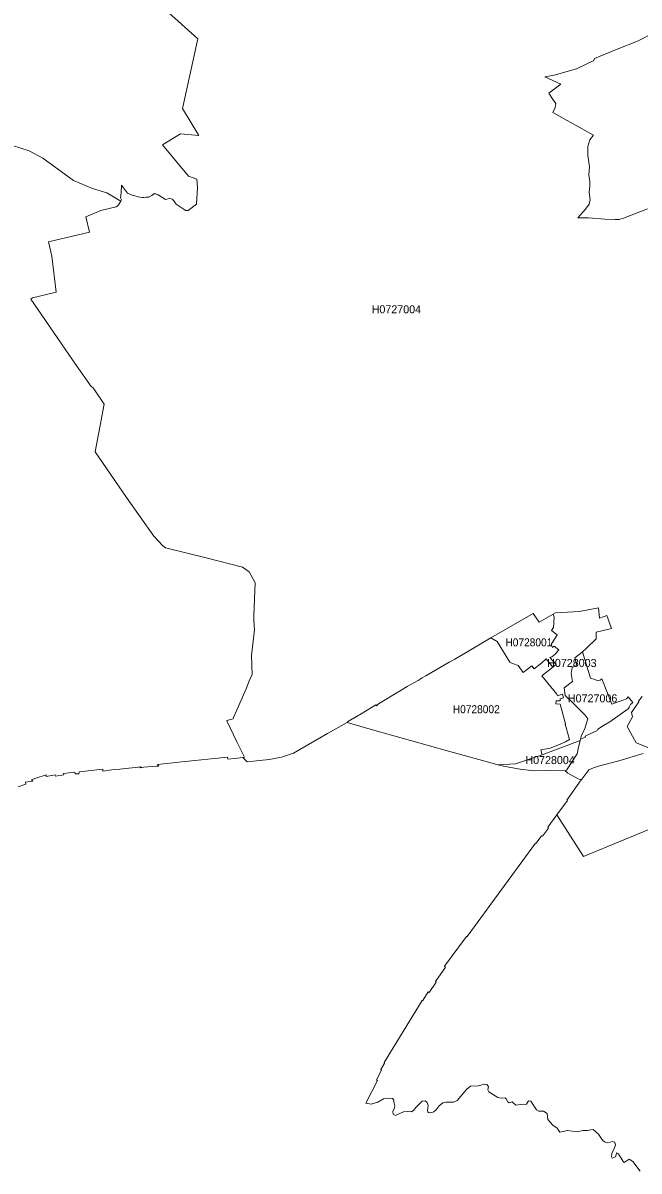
# Model space of a CAD drawing. Extents: x 369010 to 739155, y 6377141 to 6616555.
# Drawn here: x 525504 to 533199, y 6569837 to 6584182 of the extents above; entities that cross this region are included whole.
import ezdxf
from ezdxf.enums import TextEntityAlignment as Align

# ---------------------------------------------------------------- set-up
doc = ezdxf.new("R2010")
doc.units = 0
doc.header["$LTSCALE"] = 40
doc.layers.add('1', color=7, linetype='Continuous', lineweight=13)
doc.layers.add('2', color=7, linetype='Continuous')

msp = doc.modelspace()

# ---------------------------------------------------------------- linework, layer by layer
at = {"layer": '1'}
for points in [[(525161.9, 6582716.81), (525582.61, 6582586.4), (525751.43, 6582491.73), (526133.58, 6582213.02), (526373.56, 6582115.21), (526551.31, 6582058.93), (526724.92, 6581954.83), (526734.03, 6581970.89), (526721.28, 6581999.19), (526732.7, 6582060.92), (526736.84, 6582156.42), (526810.49, 6582055.96), (526868.25, 6582031.79), (526965.24, 6582005.64), (526995.03, 6582000.01), (527012.57, 6582002.17), (527038.88, 6582004.98), (527077.78, 6582006.97), (527111.87, 6582027.65), (527137.36, 6582046.03), (527165, 6582046.69), (527193.47, 6582035.27), (527283.33, 6581976.51), (527319.58, 6581985.78), (527345.73, 6581990.08), (527376.84, 6581974.36), (527415.9, 6581917.76), (527519.18, 6581852.55), (527540.53, 6581838.48), (527568.83, 6581839.15), (527672.27, 6581916.27), (527685.01, 6582125.3), (527677.9, 6582231.56), (527572.47, 6582265.98), (527245.93, 6582659.71), (527470.35, 6582798.41), (527700.57, 6582776.39), (527498.82, 6583113.86), (527687.66, 6583985.57), (527322.06, 6584312.11)], [(527322.06, 6584312.11), (527687.66, 6583985.57), (527498.82, 6583113.86), (527700.57, 6582776.39), (527470.35, 6582798.41), (527245.93, 6582659.71), (527572.47, 6582265.98), (527677.9, 6582231.56), (527685.01, 6582125.3), (527672.27, 6581916.27), (527568.83, 6581839.15), (527540.53, 6581838.48), (527519.18, 6581852.55), (527415.9, 6581917.76), (527376.84, 6581974.36), (527345.73, 6581990.08), (527319.58, 6581985.78), (527283.33, 6581976.51), (527193.47, 6582035.27), (527165, 6582046.69), (527137.36, 6582046.03), (527111.87, 6582027.65), (527077.78, 6582006.97), (527038.88, 6582004.98), (527012.57, 6582002.17), (526995.03, 6582000.01), (526965.24, 6582005.64), (526868.25, 6582031.79), (526810.49, 6582055.96), (526736.84, 6582156.42), (526732.7, 6582060.92), (526721.28, 6581999.19), (526734.03, 6581970.89), (526724.92, 6581954.83), (526690.83, 6581895.09), (526668.82, 6581884.49), (526476.34, 6581839.81), (526290.48, 6581758.05), (526337.31, 6581566.23), (525823.75, 6581445.74), (525862.81, 6581270.14), (525918.92, 6580816.83), (525624.32, 6580745.99), (525603.14, 6580730.43), (525776.59, 6580475.89), (525984.46, 6580172.02), (526169.16, 6579908.38), (526357.67, 6579638.44), (526379.68, 6579624.37), (526520.19, 6579418.81), (526404.67, 6578822.17), (526799.4, 6578254.66), (527140.83, 6577768.08), (527252.88, 6577650.07), (527284.82, 6577623.92), (527790.6, 6577498.8), (528245.24, 6577383.94), (528329.65, 6577323.87), (528403.3, 6577188.15), (528389.4, 6576779.69), (528387.74, 6576713.16), (528394.69, 6576599.95), (528357.79, 6576278.54), (528367.55, 6576035.58), (528339.08, 6575982.79), (528290.92, 6575863.79)], [(533376.86, 6584056.4), (533177.92, 6583953.46), (532925.86, 6583855.98), (532643.84, 6583740.12), (532635.73, 6583711.49), (532419.09, 6583608.05), (532139.72, 6583530.26), (532021.22, 6583507.76), (532224.29, 6583417.89), (532073.68, 6583303.03), (532126.81, 6583221.27), (532158.75, 6583176.25), (532150.64, 6583125.11), (532122.01, 6583062.55), (532631.6, 6582778.71), (532585.25, 6582721.45), (532560.1, 6582637.21), (532557.95, 6582528.14), (532580.45, 6582387.13), (532571.02, 6582281.87), (532582.61, 6582201.1), (532582.61, 6582142.18), (532575.82, 6582068.86), (532589.39, 6581970.06), (532576.48, 6581915.94), (532528.65, 6581854.54), (532436.14, 6581746.3), (532566.22, 6581747.62), (532772.6, 6581729.25), (532900.71, 6581726.44), (532949.69, 6581726.44), (533005.63, 6581742.82), (533306.69, 6581859.34)], [(533306.69, 6581859.34), (533005.63, 6581742.82), (532949.69, 6581726.44), (532900.71, 6581726.44), (532772.6, 6581729.25), (532566.22, 6581747.62), (532436.14, 6581746.3), (532528.65, 6581854.54), (532576.48, 6581915.94), (532589.39, 6581970.06), (532575.82, 6582068.86), (532582.61, 6582142.18), (532582.61, 6582201.1), (532571.02, 6582281.87), (532580.45, 6582387.13), (532557.95, 6582528.14), (532560.1, 6582637.21), (532585.25, 6582721.45), (532631.6, 6582778.71), (532122.01, 6583062.55), (532150.64, 6583125.11), (532158.75, 6583176.25), (532126.81, 6583221.27), (532073.68, 6583303.03), (532224.29, 6583417.89), (532021.22, 6583507.76), (532139.72, 6583530.26), (532419.09, 6583608.05), (532635.73, 6583711.49), (532643.84, 6583740.12), (532925.86, 6583855.98), (533177.92, 6583953.46), (533376.86, 6584056.4)], [(525444.09, 6574638.07), (525541.57, 6574671.17), (525535.78, 6574695.17), (525627.14, 6574707.91), (525611.58, 6574724.29), (525666.86, 6574746.97), (525792.97, 6574789.5), (525793.63, 6574766.83), (525907.17, 6574785.7), (525909.32, 6574770.14), (526014.08, 6574785.7), (526009.12, 6574806.22), (526152.28, 6574819.62), (526157.91, 6574799.1), (526201.1, 6574801.92), (526206.73, 6574824.59), (526503.64, 6574858.68), (526501.49, 6574833.86), (526614.2, 6574848.75), (526712.35, 6574858.68), (526979.3, 6574886.32), (526965.9, 6574873.58), (527013.23, 6574882.18), (527168.81, 6574894.1), (527199.92, 6574896.91), (527184.36, 6574918.26), (527490.38, 6574950.87), (528056.9, 6575008.8), (528061.86, 6574983.97), (528150.41, 6574993.24), (528249.38, 6575002.51), (528269.9, 6575008.8), (528175.73, 6575200.78), (528055.41, 6575454.66), (528048.96, 6575467.41), (528130.38, 6575488.09), (528131.87, 6575502.82), (528290.92, 6575863.79), (528339.08, 6575982.79), (528367.55, 6576035.58), (528357.79, 6576278.54), (528394.69, 6576599.95), (528387.74, 6576713.16), (528389.4, 6576779.69), (528403.3, 6577188.15), (528329.65, 6577323.87), (528245.24, 6577383.94), (527790.6, 6577498.8), (527284.82, 6577623.92), (527252.88, 6577650.07), (527140.83, 6577768.08), (526799.4, 6578254.66), (526404.67, 6578822.17), (526520.19, 6579418.81), (526379.68, 6579624.37), (526357.67, 6579638.44), (526169.16, 6579908.38), (525984.46, 6580172.02), (525776.59, 6580475.89), (525603.14, 6580730.43), (525624.32, 6580745.99), (525918.92, 6580816.83), (525862.81, 6581270.14), (525823.75, 6581445.74), (526337.31, 6581566.23), (526290.48, 6581758.05), (526476.34, 6581839.81), (526668.82, 6581884.49), (526690.83, 6581895.09), (526724.92, 6581954.83), (526551.31, 6582058.93), (526373.56, 6582115.21), (526133.58, 6582213.02), (525751.43, 6582491.73), (525582.61, 6582586.4), (525161.9, 6582716.81)], [(528290.92, 6575863.79), (528131.87, 6575502.82), (528130.38, 6575488.09), (528048.96, 6575467.41), (528055.41, 6575454.66), (528175.73, 6575200.78), (528269.9, 6575008.8), (528249.38, 6575002.51), (528304.82, 6574949.71), (528579.89, 6574980.49), (528731.49, 6575008.8), (528883.1, 6575060.1), (529309.6, 6575304.39), (529552.72, 6575441.75), (529559.18, 6575451.02), (529689.27, 6575527.32), (529707.47, 6575539.07), (529802.97, 6575595.18), (529910.71, 6575661.54), (529919.48, 6575649.79), (529944.8, 6575673.13), (530207.79, 6575833.5), (530302.79, 6575890.93), (530438.67, 6575966.9), (530492.13, 6576000.16), (530537.14, 6576024.33), (530826.61, 6576193.64), (530899.27, 6576234.68), (531060.47, 6576330.51), (531347.45, 6576497.34), (531876.24, 6576804.51), (531950.05, 6576694.45), (532126.97, 6576795.91), (532156.27, 6576812.79), (532457.49, 6576829.84), (532693, 6576876.01), (532707.07, 6576743.61), (532796.11, 6576777.54), (532856.02, 6576617), (532664.86, 6576569), (532662.54, 6576485.75), (532537.09, 6576364.44), (532491.58, 6576325.21), (532593.7, 6575995.2), (532647.15, 6575977.16), (532674.3, 6575966.24), (532714.18, 6575970.7), (532733.21, 6575988.91), (532861.32, 6575671.31), (533043.2, 6575739), (533063.4, 6575763), (533123.47, 6575693.49), (533094.01, 6575667.34), (533075.64, 6575632.08), (533063.23, 6575612.88), (532832.85, 6575448.7), (532753.41, 6575402.36), (532682.57, 6575359.83), (532677.77, 6575341.95), (532526.5, 6575268.8), (532531.3, 6575258.54), (532468.57, 6575231.56), (532465.26, 6575217.33), (532440.44, 6575112.07), (532428.19, 6575051.33), (532302.74, 6574859.84), (532293.47, 6574843.95), (532277.58, 6574836.34), (532300.42, 6574817.47), (532308.04, 6574810.36), (532439.11, 6574737.87), (532475.03, 6574723.8), (532482.81, 6574734.89), (532572.68, 6574849.58), (532630.27, 6574874.9), (532691.34, 6574896.25), (532948.2, 6574964.27), (533248.93, 6575055.47)], [(533238, 6575767.47), (533192.49, 6575708.88), (533197.78, 6575701.1), (533103.45, 6575568.03), (533117.02, 6575510.77), (533050.49, 6575389.62), (533164.02, 6575188.04), (533320.42, 6575126.63)], [(533320.42, 6575126.63), (533164.02, 6575188.04), (533050.49, 6575389.62), (533117.02, 6575510.77), (533103.45, 6575568.03), (533197.78, 6575701.1), (533192.49, 6575708.88), (533238, 6575767.47)], [(529552.72, 6575441.75), (529309.6, 6575304.39), (528883.1, 6575060.1), (528731.49, 6575008.8), (528579.89, 6574980.49), (528304.82, 6574949.71), (528249.38, 6575002.51), (528150.41, 6574993.24), (528061.86, 6574983.97), (528056.9, 6575008.8), (527490.38, 6574950.87), (527184.36, 6574918.26), (527199.92, 6574896.91), (527168.81, 6574894.1), (527013.23, 6574882.18), (526965.9, 6574873.58), (526979.3, 6574886.32), (526712.35, 6574858.68), (526614.2, 6574848.75), (526501.49, 6574833.86), (526503.64, 6574858.68), (526206.73, 6574824.59), (526201.1, 6574801.92), (526157.91, 6574799.1), (526152.28, 6574819.62), (526009.12, 6574806.22), (526014.08, 6574785.7), (525909.32, 6574770.14), (525907.17, 6574785.7), (525793.63, 6574766.83), (525792.97, 6574789.5), (525666.86, 6574746.97), (525611.58, 6574724.29), (525627.14, 6574707.91), (525535.78, 6574695.17), (525541.57, 6574671.17), (525444.09, 6574638.07)], [(532297.28, 6574471.57), (532475.03, 6574723.8), (532439.11, 6574737.87), (532308.04, 6574810.36), (532300.42, 6574817.47), (532277.58, 6574836.34), (532077.82, 6574840.48), (531887.32, 6574838.99), (531716.19, 6574856.53), (531505.18, 6574895.26), (531434.34, 6574914.29), (531363.5, 6574933.33), (530820.82, 6575081.62), (529870.33, 6575348.91), (529552.72, 6575441.75)], [(533248.93, 6575055.47), (532948.2, 6574964.27), (532691.34, 6574896.25), (532630.27, 6574874.9), (532572.68, 6574849.58), (532482.81, 6574734.89), (532475.03, 6574723.8), (532297.28, 6574471.57), (532304.39, 6574466.44), (532173.98, 6574287.86), (532506.31, 6573766.36), (533514.23, 6574181.77)], [(532903.85, 6570162.01), (532895.57, 6570198.09), (532865.62, 6570205.37), (532807.69, 6570188.33), (532769.13, 6570200.24), (532743.81, 6570223.08), (532692.34, 6570297.89), (532625.47, 6570356.81), (532595.35, 6570354), (532554.97, 6570343.57), (532496.54, 6570344.23), (532424.38, 6570327.85), (532306.88, 6570342.41), (532211.38, 6570322.88), (532175.14, 6570372.7), (532123, 6570408.45), (532059.12, 6570483.09), (532050.68, 6570554.75), (532003.84, 6570586.53), (531947.24, 6570585.2), (531919.93, 6570601.09), (531846.11, 6570711.15), (531820.46, 6570715.46), (531795.14, 6570671.1), (531714.54, 6570670.27), (531659.09, 6570659.68), (531612.92, 6570701.88), (531577.17, 6570690.96), (531558.3, 6570700.73), (531541.42, 6570738.46), (531525.37, 6570750.38), (531475.88, 6570746.41), (531436.99, 6570754.18), (531325.11, 6570825.68), (531310.87, 6570850.51), (531320.64, 6570892.71), (531296.47, 6570917.87), (531269, 6570922), (531189.89, 6570900.32), (531093.07, 6570899.66), (531042.59, 6570855.14), (530927.57, 6570718.6), (530880.73, 6570698.74), (530783.91, 6570699.4), (530747.99, 6570688.48), (530703.14, 6570652.07), (530664.75, 6570602.75), (530637.44, 6570577.26), (530598.54, 6570565.67), (530570.74, 6570569.98), (530560.31, 6570575.27), (530555.84, 6570587.69), (530565.44, 6570656.04), (530553.2, 6570694.44), (530526.55, 6570715.29), (530490.8, 6570710.16), (530468.13, 6570691.29), (530406.89, 6570628.24), (530386.7, 6570597.12), (530355.42, 6570578.92), (530304.11, 6570582.06), (530255.79, 6570578.25), (530156.81, 6570531.91), (530126.86, 6570547.47), (530123.05, 6570581.89), (530144.24, 6570627.24), (530150.19, 6570650.25), (530139.27, 6570686.66), (530131.82, 6570731.01), (530117.76, 6570744.75), (530076.88, 6570747.89), (530007.53, 6570740.12), (529937.85, 6570698.24), (529851.96, 6570671.6), (529786.91, 6570686.66), (529930.57, 6570967.19), (529918.99, 6570976.95), (529984.36, 6571097.44), (529975.92, 6571105.88), (530021.43, 6571184.66), (530014.32, 6571193.76), (530489.97, 6571967.33), (530499.08, 6571967.33), (530566.93, 6572075.24), (530578.68, 6572069.28), (530664.42, 6572196.72), (530655.97, 6572204.5), (530783.58, 6572383.9), (530770.67, 6572394.99), (531042.92, 6572769.2), (531051.86, 6572765.72), (531904.37, 6573934.51), (531914.14, 6573932.69), (531981.66, 6574027.03), (531991.43, 6574022.39), (532067.06, 6574122.19), (532059.94, 6574131.95), (532173.98, 6574287.86), (532304.39, 6574466.44), (532297.28, 6574471.57)], [(532173.98, 6574287.86), (532059.94, 6574131.95), (532067.06, 6574122.19), (531991.43, 6574022.39), (531981.66, 6574027.03), (531914.14, 6573932.69), (531904.37, 6573934.51), (531051.86, 6572765.72), (531042.92, 6572769.2), (530770.67, 6572394.99), (530783.58, 6572383.9), (530655.97, 6572204.5), (530664.42, 6572196.72), (530578.68, 6572069.28), (530566.93, 6572075.24), (530499.08, 6571967.33), (530489.97, 6571967.33), (530014.32, 6571193.76), (530021.43, 6571184.66), (529975.92, 6571105.88), (529984.36, 6571097.44), (529918.99, 6570976.95), (529930.57, 6570967.19), (529786.91, 6570686.66), (529851.96, 6570671.6), (529937.85, 6570698.24), (530007.53, 6570740.12), (530076.88, 6570747.89), (530117.76, 6570744.75), (530131.82, 6570731.01), (530139.27, 6570686.66), (530150.19, 6570650.25), (530144.24, 6570627.24), (530123.05, 6570581.89), (530126.86, 6570547.47), (530156.81, 6570531.91), (530255.79, 6570578.25), (530304.11, 6570582.06), (530355.42, 6570578.92), (530386.7, 6570597.12), (530406.89, 6570628.24), (530468.13, 6570691.29), (530490.8, 6570710.16), (530526.55, 6570715.29), (530553.2, 6570694.44), (530565.44, 6570656.04), (530555.84, 6570587.69), (530560.31, 6570575.27), (530570.74, 6570569.98), (530598.54, 6570565.67), (530637.44, 6570577.26), (530664.75, 6570602.75), (530703.14, 6570652.07), (530747.99, 6570688.48), (530783.91, 6570699.4), (530880.73, 6570698.74), (530927.57, 6570718.6), (531042.59, 6570855.14), (531093.07, 6570899.66), (531189.89, 6570900.32), (531269, 6570922), (531296.47, 6570917.87), (531320.64, 6570892.71), (531310.87, 6570850.51), (531325.11, 6570825.68), (531436.99, 6570754.18), (531475.88, 6570746.41), (531525.37, 6570750.38), (531541.42, 6570738.46), (531558.3, 6570700.73), (531577.17, 6570690.96), (531612.92, 6570701.88), (531659.09, 6570659.68), (531714.54, 6570670.27), (531795.14, 6570671.1), (531820.46, 6570715.46), (531846.11, 6570711.15), (531919.93, 6570601.09), (531947.24, 6570585.2), (532003.84, 6570586.53), (532050.68, 6570554.75), (532059.12, 6570483.09), (532123, 6570408.45), (532175.14, 6570372.7), (532211.38, 6570322.88), (532306.88, 6570342.41), (532424.38, 6570327.85), (532496.54, 6570344.23), (532554.97, 6570343.57), (532595.35, 6570354), (532625.47, 6570356.81), (532692.34, 6570297.89), (532743.81, 6570223.08), (532769.13, 6570200.24), (532807.69, 6570188.33), (532865.62, 6570205.37), (532895.57, 6570198.09), (532903.85, 6570162.01), (532889.62, 6570120.47), (532858.34, 6570057.25)], [(536696.87, 6571452.78), (536657.65, 6571450.79), (536226.34, 6571817.55), (535667.6, 6572294.2), (535610.83, 6572345.17), (535462.71, 6573188.91), (535386.24, 6573609.79), (535264.76, 6573658.78), (535056.89, 6573858.87), (534839.58, 6573968.6), (534378.82, 6574084.29), (534090.68, 6574119.71), (533915.24, 6574130.8), (533679.9, 6574158.27), (533621.14, 6574170.02), (533514.23, 6574181.77), (532506.31, 6573766.36), (532173.98, 6574287.86)], [(533214.83, 6569837.13), (533121.16, 6569958.11), (533076.47, 6569986.58), (533037.41, 6569961.42), (533014.74, 6569944.54), (533000.34, 6569956.29), (532941.75, 6570052.45), (532919.57, 6570063.7), (532913.12, 6570039.04), (532903.35, 6570014.22), (532864.96, 6569999.98), (532853.7, 6570013.72), (532858.34, 6570057.25), (532889.62, 6570120.47), (532903.85, 6570162.01)], [(532858.34, 6570057.25), (532853.7, 6570013.72), (532864.96, 6569999.98), (532903.35, 6570014.22), (532913.12, 6570039.04), (532919.57, 6570063.7), (532941.75, 6570052.45), (533000.34, 6569956.29), (533014.74, 6569944.54), (533037.41, 6569961.42), (533076.47, 6569986.58), (533121.16, 6569958.11), (533214.83, 6569837.13)]]:
    msp.add_lwpolyline(points, dxfattribs=at)
for points in [[(531347.45, 6576497.34), (531428.71, 6576454.64), (531584.45, 6576194.47), (531618.55, 6576179.9), (531687.56, 6576155.74), (531750.29, 6576064.21), (531862, 6576148.46), (531891.13, 6576111.71), (531986.3, 6576187.68), (532038.43, 6576235.68), (532123, 6576132.24), (532163.88, 6576166), (532086.92, 6576254.87), (532110.42, 6576262.32), (532150.97, 6576295.75), (532196.49, 6576349.21), (532140.05, 6576396.22), (532118.2, 6576378.67), (532100.99, 6576414.59), (532178.28, 6576538.88), (532106.29, 6576590.35), (532131.61, 6576626.93), (532137.4, 6576757.84), (532126.97, 6576795.91), (531950.05, 6576694.45), (531876.24, 6576804.51)], [(532126.97, 6576795.91), (532137.4, 6576757.84), (532131.61, 6576626.93), (532106.29, 6576590.35), (532178.28, 6576538.88), (532100.99, 6576414.59), (532118.2, 6576378.67), (532140.05, 6576396.22), (532196.49, 6576349.21), (532150.97, 6576295.75), (532110.42, 6576262.32), (532086.92, 6576254.87), (532163.88, 6576166), (532123, 6576132.24), (531984.31, 6576024.99), (532171.33, 6575795.77), (532180.76, 6575776.57), (532242.99, 6575794.44), (532255.74, 6575747.94), (532214.36, 6575735.69), (532216.01, 6575712.19), (532163.72, 6575713.84), (532158.75, 6575675.78), (532213.37, 6575671.47), (532281.06, 6575423.22), (532276.26, 6575421.89), (532331.21, 6575229.74), (532279.24, 6575200.95), (532165.21, 6575151.46), (532087.25, 6575122.33), (531971.73, 6575101.48), (531990.43, 6575038.59), (532465.26, 6575217.33), (532468.57, 6575231.56), (532480.32, 6575281.21), (532516.07, 6575355.53), (532558.28, 6575488.92), (532521.87, 6575536.92), (532385.99, 6575676.44), (532278.08, 6575780.21), (532262.85, 6575872.73), (532366.13, 6575954.82), (532352.06, 6576055.61), (532364.97, 6576130.58), (532423.56, 6576158.72), (532396.58, 6576250.74), (532486.78, 6576321.08), (532491.58, 6576325.21), (532537.09, 6576364.44), (532662.54, 6576485.75), (532664.86, 6576569), (532856.02, 6576617), (532796.11, 6576777.54), (532707.07, 6576743.61), (532693, 6576876.01), (532457.49, 6576829.84), (532156.27, 6576812.79)], [(531347.45, 6576497.34), (531060.47, 6576330.51), (530899.27, 6576234.68), (530826.61, 6576193.64), (530537.14, 6576024.33), (530492.13, 6576000.16), (530438.67, 6575966.9), (530302.79, 6575890.93), (530207.79, 6575833.5), (529944.8, 6575673.13), (529919.48, 6575649.79), (529910.71, 6575661.54), (529802.97, 6575595.18), (529707.47, 6575539.07), (529689.27, 6575527.32), (529559.18, 6575451.02), (529552.72, 6575441.75), (529870.33, 6575348.91), (530820.82, 6575081.62), (531363.5, 6574933.33), (531434.34, 6574914.29), (531434.34, 6574914.29), (531654.79, 6574926.87), (531990.43, 6575038.59), (531971.73, 6575101.48), (532087.25, 6575122.33), (532165.21, 6575151.46), (532279.24, 6575200.95), (532331.21, 6575229.74), (532276.26, 6575421.89), (532281.06, 6575423.22), (532213.37, 6575671.47), (532158.75, 6575675.78), (532163.72, 6575713.84), (532216.01, 6575712.19), (532214.36, 6575735.69), (532255.74, 6575747.94), (532242.99, 6575794.44), (532180.76, 6575776.57), (532171.33, 6575795.77), (531984.31, 6576024.99), (532123, 6576132.24), (532038.43, 6576235.68), (531986.3, 6576187.68), (531891.13, 6576111.71), (531862, 6576148.46), (531750.29, 6576064.21), (531687.56, 6576155.74), (531618.55, 6576179.9), (531584.45, 6576194.47), (531428.71, 6576454.64)], [(532491.58, 6576325.21), (532486.78, 6576321.08), (532396.58, 6576250.74), (532423.56, 6576158.72), (532364.97, 6576130.58), (532352.06, 6576055.61), (532366.13, 6575954.82), (532262.85, 6575872.73), (532278.08, 6575780.21), (532385.99, 6575676.44), (532521.87, 6575536.92), (532558.28, 6575488.92), (532516.07, 6575355.53), (532480.32, 6575281.21), (532468.57, 6575231.56), (532531.3, 6575258.54), (532526.5, 6575268.8), (532677.77, 6575341.95), (532682.57, 6575359.83), (532753.41, 6575402.36), (532832.85, 6575448.7), (533063.23, 6575612.88), (533075.64, 6575632.08), (533094.01, 6575667.34), (533123.47, 6575693.49), (533063.4, 6575763), (533043.2, 6575739), (532861.32, 6575671.31), (532733.21, 6575988.91), (532714.18, 6575970.7), (532674.3, 6575966.24), (532647.15, 6575977.16), (532593.7, 6575995.2)], [(532465.26, 6575217.33), (531990.43, 6575038.59), (531654.79, 6574926.87), (531434.34, 6574914.29), (531505.18, 6574895.26), (531716.19, 6574856.53), (531887.32, 6574838.99), (532077.82, 6574840.48), (532277.58, 6574836.34), (532293.47, 6574843.95), (532302.74, 6574859.84), (532428.19, 6575051.33), (532440.44, 6575112.07)]]:
    msp.add_lwpolyline(points, close=True, dxfattribs=at)

# ---------------------------------------------------------------- texts
at = {"layer": '2'}
for s, p in [('H0727004', (530167.94, 6580554.38)), ('H0728003', (532360.01, 6576135.57)), ('H0727006', (532619.34, 6575693.35)), ('H0728004', (532088.01, 6574922.07))]:
    msp.add_text(s, height=100, dxfattribs=at).set_placement(p, align=Align.CENTER)
at = {"layer": '2', "width": 0.95}
for s, p in [('H0728001', (531823.13, 6576392.78)), ('H0728002', (531165.99, 6575557.52))]:
    msp.add_text(s, height=100, dxfattribs=at).set_placement(p, align=Align.CENTER)

doc.saveas('drawing.dxf')
